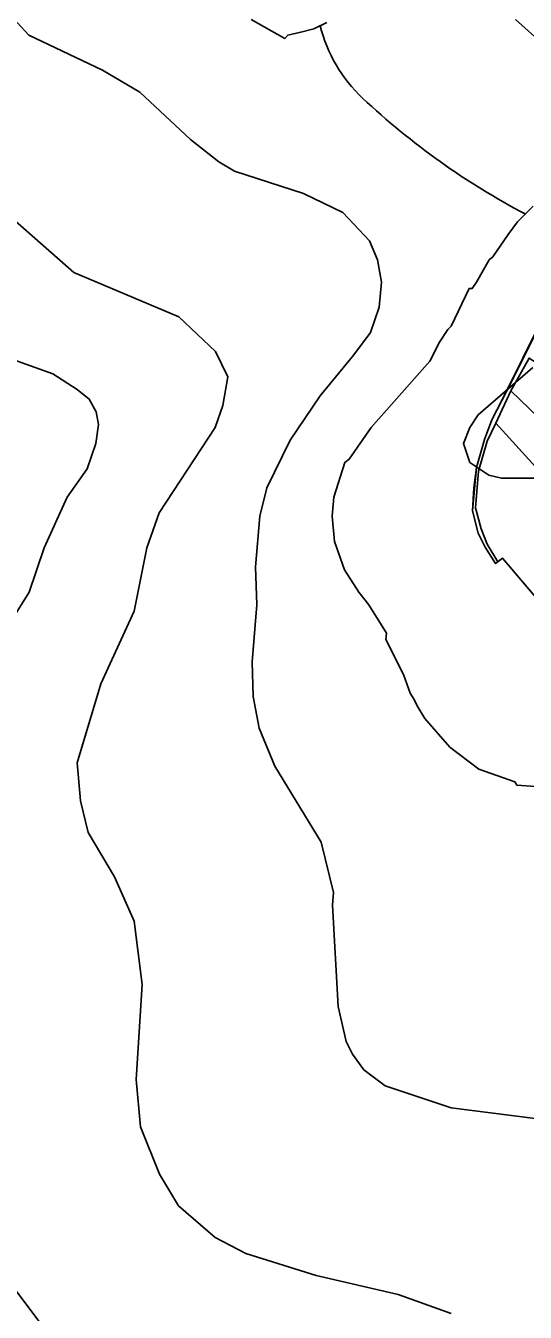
# Model space of a CAD drawing. Extents: x -510989 to -501240, y -1184665 to -1176089.
# Drawn here: x -506024.9 to -505866.9, y -1182249.6 to -1181843 of the extents above; entities that cross this region are included whole.
import ezdxf

# ---------------------------------------------------------------- set-up
doc = ezdxf.new("R2010")
doc.units = 0
for name, color, linetype in [('NAVRH_rozvodnice', 7, 'Continuous'), ('orna_puda', 7, 'Continuous'), ('ostatni_plocha_x_ostatni_komunikace', 7, 'Continuous'), ('popis', 7, 'Continuous'), ('STAV_povodi', 7, 'Continuous'), ('vrstevnice_01', 7, 'Continuous'), ('vrstevnice_02', 7, 'Continuous'), ('vrstevnice_03', 7, 'Continuous')]:
    doc.layers.add(name, color=color, linetype=linetype)

msp = doc.modelspace()

# ---------------------------------------------------------------- linework, layer by layer
at = {"layer": 'NAVRH_rozvodnice'}
for centre, radius, start, end in [((-505886.31, -1181831.72), 46.82, 193.9364, 226.8274), ((-505757.43, -1181694.34), 235.19, 226.8274, 242.2576)]:
    msp.add_arc(centre, radius, start, end, dxfattribs=at)
at = {"layer": 'orna_puda'}
for points in [[(-505537.28, -1182277.15), (-505579.93, -1182239.02), (-505607.85, -1182215.08), (-505651.61, -1182177.07), (-505666.68, -1182164.52), (-505700.29, -1182135.24), (-505743.49, -1182096.79), (-505760.67, -1182080.74), (-505780.03, -1182061.47), (-505816.71, -1182018.56), (-505850.67, -1181978.46), (-505871.44, -1181958.44), (-505865.69, -1181948.03), (-505856.49, -1181953.98), (-505849.55, -1181961.49), (-505791.64, -1182029.89), (-505770.4, -1182053.98), (-505744.55, -1182080.37), (-505717.08, -1182105.45), (-505630.74, -1182180.48), (-505563.68, -1182238.3), (-505528.59, -1182272.56)], [(-505505.38, -1182318.31), (-505623.88, -1182215), (-505682.19, -1182164.88), (-505732.29, -1182121.93), (-505752.85, -1182103.56), (-505766.92, -1182090.9), (-505796.61, -1182059.91), (-505846.92, -1182000.9), (-505876.17, -1181968.64), (-505871.44, -1181958.44), (-505850.67, -1181978.46), (-505816.71, -1182018.56), (-505780.03, -1182061.47), (-505760.67, -1182080.74), (-505743.49, -1182096.79), (-505700.29, -1182135.24), (-505666.68, -1182164.52), (-505651.61, -1182177.07), (-505607.85, -1182215.08), (-505579.93, -1182239.02), (-505537.28, -1182277.15)], [(-505617.49, -1182278.33), (-505705.75, -1182207.82), (-505744.09, -1182166.53), (-505766.88, -1182143.5), (-505796.64, -1182110.59), (-505817.71, -1182083.96), (-505838.14, -1182053.64), (-505874.11, -1182011.33), (-505875.54, -1182012.39), (-505879.01, -1182006.89), (-505880.87, -1182002), (-505882.7, -1181995.37), (-505881.66, -1181983.75), (-505879.01, -1181974.31), (-505876.17, -1181968.64), (-505846.92, -1182000.9), (-505796.61, -1182059.91), (-505766.92, -1182090.9), (-505752.85, -1182103.56), (-505732.29, -1182121.93), (-505682.19, -1182164.88), (-505623.88, -1182215), (-505505.38, -1182318.31)]]:
    msp.add_lwpolyline(points, dxfattribs=at)
at = {"layer": 'ostatni_plocha_x_ostatni_komunikace'}
msp.add_lwpolyline([(-505865.69, -1181948.03), (-505871.44, -1181958.44), (-505876.17, -1181968.64), (-505879.01, -1181974.31), (-505881.66, -1181983.75), (-505882.7, -1181995.37), (-505880.87, -1182002), (-505879.01, -1182006.89), (-505875.54, -1182012.39), (-505875.92, -1182012.67), (-505876.32, -1182012.97), (-505879.59, -1182007.81), (-505881.78, -1182003.35), (-505883.62, -1181996.27), (-505883.2, -1181989.04), (-505882.38, -1181982.63), (-505879.8, -1181973.74), (-505877.53, -1181967.51), (-505871.16, -1181955.32), (-505864.22, -1181941.44)], dxfattribs=at)
at = {"layer": 'popis'}
msp.add_lwpolyline([(-505607.16, -1182285.54), (-505661.62, -1182243.07), (-505705.75, -1182207.82), (-505755.48, -1182155.02), (-505796.64, -1182110.59), (-505817.71, -1182083.96), (-505838.14, -1182053.64), (-505856.12, -1182032.49), (-505874.11, -1182011.33), (-505876.32, -1182012.97), (-505879.59, -1182007.81), (-505881.78, -1182003.35), (-505883.62, -1181996.27), (-505882.38, -1181982.63), (-505879.8, -1181973.74), (-505877.53, -1181967.51), (-505874.35, -1181961.42), (-505861.11, -1181934.92), (-505857.77, -1181927.2), (-505855.32, -1181922.91), (-505842.27, -1181900.39), (-505825.06, -1181875.34), (-505784.46, -1181824.63)], dxfattribs=at)
at = {"layer": 'STAV_povodi'}
for centre, radius, start, end in [((-505886.31, -1181831.72), 46.82, 193.9364, 226.8274), ((-505757.43, -1181694.34), 235.19, 226.8274, 242.2576)]:
    msp.add_arc(centre, radius, start, end, dxfattribs=at)
at = {"layer": 'vrstevnice_01'}
for points in [[(-505890.31, -1182250), (-505907.09, -1182244), (-505933, -1182238), (-505955.31, -1182231), (-505965, -1182226), (-505976.59, -1182216), (-505982.59, -1182206), (-505988.59, -1182191), (-505990, -1182176), (-505988.09, -1182146), (-505990.59, -1182126), (-505996.81, -1182112), (-506005.09, -1182098), (-506007.59, -1182088), (-506008.59, -1182076), (-506001.09, -1182051), (-505990.59, -1182028), (-505986.59, -1182008), (-505982.69, -1181997), (-505965, -1181970), (-505962.5, -1181963), (-505961, -1181954), (-505964.91, -1181946), (-505976.5, -1181935), (-506009.69, -1181921), (-506037.09, -1181897)], [(-505863.5, -1181986), (-505874.41, -1181986), (-505878.41, -1181985), (-505884.41, -1181981), (-505886.41, -1181975), (-505884.41, -1181970), (-505881.81, -1181966), (-505864.5, -1181951)]]:
    msp.add_lwpolyline(points, dxfattribs=at)
at = {"layer": 'vrstevnice_02'}
for points in [[(-505931.81, -1181960), (-505921.09, -1181947), (-505915.81, -1181940), (-505913.09, -1181932), (-505912.41, -1181924), (-505913.59, -1181917), (-505916.19, -1181911), (-505924.59, -1181902), (-505937, -1181896), (-505958.81, -1181889), (-505963.81, -1181886), (-505972.81, -1181879), (-505988.81, -1181864), (-506000.59, -1181857), (-506023.91, -1181846), (-506027.59, -1181842)], [(-505870, -1181841), (-505861, -1181849)], [(-506029.41, -1182031), (-506023.81, -1182022), (-506019, -1182008), (-506011.81, -1181992), (-506005.41, -1181983), (-506002.69, -1181975), (-506001.91, -1181969), (-506002.59, -1181965), (-506004.81, -1181961), (-506008.59, -1181958), (-506016.31, -1181953), (-506030.41, -1181948)], [(-505851.31, -1182190), (-505890.31, -1182185), (-505911.19, -1182178), (-505917.91, -1182173), (-505921.59, -1182168), (-505923.5, -1182164), (-505926.09, -1182153), (-505927.91, -1182121), (-505927.59, -1182117), (-505931.5, -1182101), (-505946.09, -1182077), (-505951.09, -1182065), (-505953, -1182055), (-505953.31, -1182044), (-505951.81, -1182026), (-505952.19, -1182014), (-505950.81, -1181998), (-505948.69, -1181989), (-505941.31, -1181974), (-505931.81, -1181960)], [(-506012.81, -1182263), (-506034.69, -1182234)]]:
    msp.add_lwpolyline(points, dxfattribs=at)
at = {"layer": 'vrstevnice_03'}
for points in [[(-505929.69, -1181842), (-505933.81, -1181844), (-505937.91, -1181845), (-505942, -1181846), (-505942.91, -1181847), (-505953.59, -1181841)], [(-505864.41, -1181900), (-505869.41, -1181905), (-505872.31, -1181909), (-505877.19, -1181916), (-505878.31, -1181917), (-505882.31, -1181924), (-505883.69, -1181926), (-505884.69, -1181926), (-505890.31, -1181938), (-505891.41, -1181939), (-505894, -1181943), (-505897.09, -1181949), (-505915.69, -1181970), (-505922.59, -1181980), (-505924, -1181981), (-505927.5, -1181992), (-505928, -1181998), (-505927.19, -1182006), (-505924.09, -1182015), (-505919.59, -1182022), (-505916.41, -1182026), (-505910.81, -1182035), (-505911, -1182037), (-505905.41, -1182048), (-505903.31, -1182054), (-505902, -1182056), (-505901.09, -1182058), (-505898.69, -1182062), (-505890.81, -1182071), (-505881.59, -1182078), (-505870.19, -1182082), (-505869.59, -1182083), (-505856.19, -1182084)]]:
    msp.add_lwpolyline(points, dxfattribs=at)

doc.saveas('drawing.dxf')
